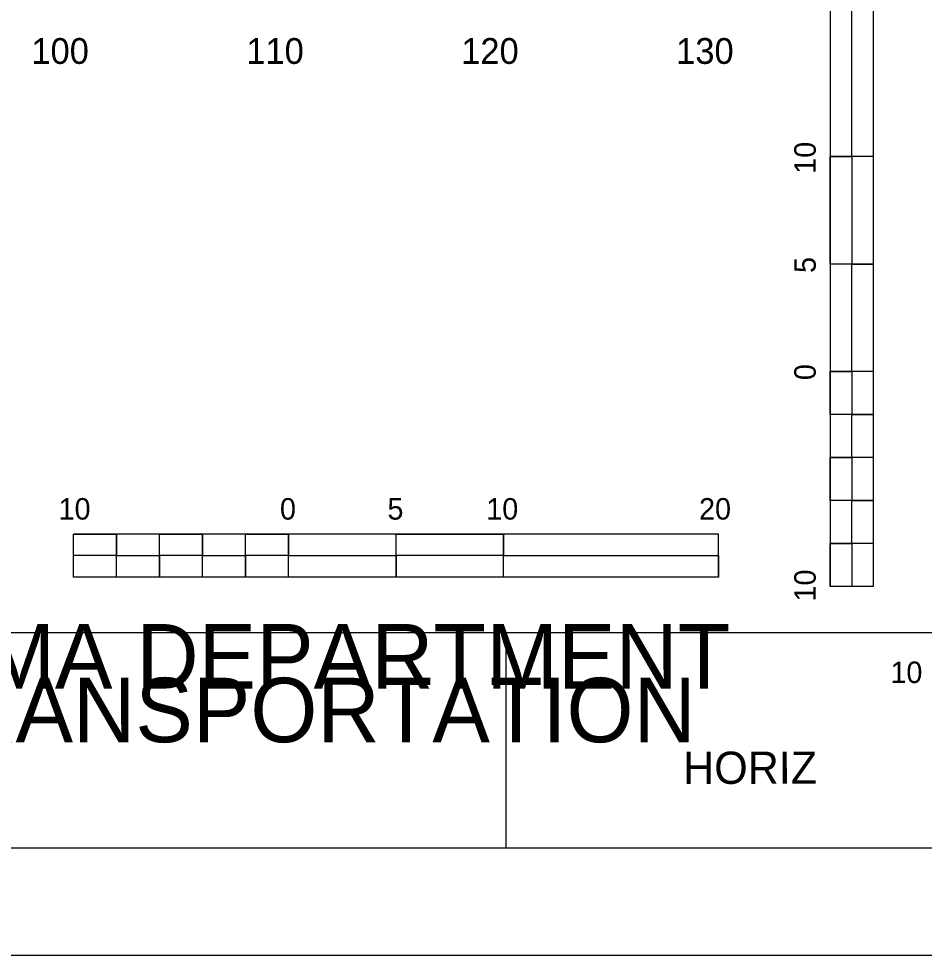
# Model space of a CAD drawing. Extents: x 1797809 to 2198143, y 249608 to 1237864.
# Drawn here: x 2195755.5 to 2195797.63, y 1237118.04 to 1237161.61 of the extents above; entities that cross this region are included whole.
import ezdxf

# ---------------------------------------------------------------- set-up
doc = ezdxf.new("R2010")
doc.units = 0
for name, color, linetype in [('10', 7, 'Continuous'), ('29', 7, 'Continuous'), ('GSCOLORFILL', 7, 'Continuous'), ('GSDIMS', 7, 'Continuous'), ('GSOUTLINE', 7, 'Continuous'), ('GSSHT', 7, 'Continuous'), ('Level 45', 7, 'Continuous')]:
    doc.layers.add(name, color=color, linetype=linetype)

msp = doc.modelspace()

# ---------------------------------------------------------------- linework, layer by layer
at = {"layer": '29'}
for p, q in [((2195793.259, 1237165.195), (2195793.259, 1237135.195)), ((2195795.259, 1237165.195), (2195795.259, 1237155.195)), ((2195795.259, 1237165.195), (2195795.259, 1237135.195)), ((2195794.259, 1237155.195), (2195793.259, 1237155.195)), ((2195795.259, 1237155.195), (2195793.259, 1237155.195)), ((2195794.259, 1237155.195), (2195794.259, 1237150.195)), ((2195795.259, 1237150.195), (2195793.259, 1237150.195)), ((2195795.259, 1237150.195), (2195794.259, 1237150.195)), ((2195795.259, 1237150.195), (2195795.259, 1237145.195)), ((2195794.259, 1237145.195), (2195793.259, 1237145.195)), ((2195795.259, 1237145.195), (2195793.259, 1237145.195)), ((2195794.259, 1237145.195), (2195794.259, 1237143.195)), ((2195795.259, 1237143.195), (2195794.259, 1237143.195)), ((2195795.259, 1237143.195), (2195795.259, 1237141.195)), ((2195794.259, 1237141.195), (2195793.259, 1237141.195)), ((2195794.259, 1237141.195), (2195794.259, 1237139.195)), ((2195795.259, 1237139.195), (2195794.259, 1237139.195)), ((2195795.259, 1237139.195), (2195795.259, 1237137.195)), ((2195788.055, 1237137.63), (2195758.055, 1237137.63)), ((2195758.055, 1237135.63), (2195758.055, 1237137.63)), ((2195760.055, 1237136.63), (2195760.055, 1237137.63)), ((2195764.055, 1237136.63), (2195764.055, 1237137.63)), ((2195768.055, 1237136.63), (2195768.055, 1237137.63)), ((2195768.055, 1237135.63), (2195768.055, 1237137.63)), ((2195773.055, 1237135.63), (2195773.055, 1237137.63)), ((2195778.055, 1237136.63), (2195778.055, 1237137.63)), ((2195778.055, 1237135.63), (2195778.055, 1237137.63)), ((2195788.055, 1237135.63), (2195788.055, 1237137.63)), ((2195794.259, 1237137.195), (2195793.259, 1237137.195)), ((2195794.259, 1237137.195), (2195794.259, 1237135.195)), ((2195760.055, 1237136.63), (2195758.055, 1237136.63)), ((2195762.055, 1237135.63), (2195762.055, 1237136.63)), ((2195764.055, 1237136.63), (2195762.055, 1237136.63)), ((2195766.055, 1237135.63), (2195766.055, 1237136.63)), ((2195768.055, 1237136.63), (2195766.055, 1237136.63)), ((2195773.055, 1237135.63), (2195773.055, 1237136.63)), ((2195778.055, 1237136.63), (2195773.055, 1237136.63)), ((2195788.055, 1237135.63), (2195758.055, 1237135.63)), ((2195762.055, 1237135.63), (2195760.055, 1237135.63)), ((2195766.055, 1237135.63), (2195764.055, 1237135.63)), ((2195773.055, 1237135.63), (2195768.055, 1237135.63)), ((2195788.055, 1237135.63), (2195778.055, 1237135.63)), ((2195795.259, 1237135.195), (2195793.259, 1237135.195))]:
    msp.add_line(p, q, dxfattribs=at)
for points in [[(2195794.259, 1237155.195), (2195794.259, 1237165.195), (2195795.259, 1237165.195), (2195795.259, 1237155.195)], [(2195793.259, 1237150.195), (2195793.259, 1237155.195), (2195794.259, 1237155.195), (2195794.259, 1237150.195)], [(2195794.259, 1237145.195), (2195794.259, 1237150.195), (2195795.259, 1237150.195), (2195795.259, 1237145.195)], [(2195793.259, 1237143.195), (2195793.259, 1237145.195), (2195794.259, 1237145.195), (2195794.259, 1237143.195)], [(2195794.259, 1237141.195), (2195794.259, 1237143.195), (2195795.259, 1237143.195), (2195795.259, 1237141.195)], [(2195793.259, 1237139.195), (2195793.259, 1237141.195), (2195794.259, 1237141.195), (2195794.259, 1237139.195)], [(2195794.259, 1237137.195), (2195794.259, 1237139.195), (2195795.259, 1237139.195), (2195795.259, 1237137.195)], [(2195758.055, 1237137.63), (2195760.055, 1237137.63), (2195760.055, 1237136.63), (2195758.055, 1237136.63)], [(2195762.055, 1237137.63), (2195764.055, 1237137.63), (2195764.055, 1237136.63), (2195762.055, 1237136.63)], [(2195766.055, 1237137.63), (2195768.055, 1237137.63), (2195768.055, 1237136.63), (2195766.055, 1237136.63)], [(2195773.055, 1237137.63), (2195778.055, 1237137.63), (2195778.055, 1237136.63), (2195773.055, 1237136.63)], [(2195793.259, 1237135.195), (2195793.259, 1237137.195), (2195794.259, 1237137.195), (2195794.259, 1237135.195)], [(2195760.055, 1237136.63), (2195762.055, 1237136.63), (2195762.055, 1237135.63), (2195760.055, 1237135.63)], [(2195764.055, 1237136.63), (2195766.055, 1237136.63), (2195766.055, 1237135.63), (2195764.055, 1237135.63)], [(2195768.055, 1237136.63), (2195773.055, 1237136.63), (2195773.055, 1237135.63), (2195768.055, 1237135.63)], [(2195778.055, 1237136.63), (2195788.055, 1237136.63), (2195788.055, 1237135.63), (2195778.055, 1237135.63)]]:
    msp.add_lwpolyline(points, close=True, dxfattribs=at)
at = {"layer": 'GSCOLORFILL'}
msp.add_line((2195778.179, 1237123.036), (2195778.179, 1237133.046), dxfattribs=at)
msp.add_lwpolyline([(2195562.21, 1237123.036), (2195884.71, 1237123.036), (2195884.71, 1237333.036), (2195562.21, 1237333.036)], close=True, dxfattribs=at)
at = {"layer": 'GSSHT'}
msp.add_lwpolyline([(2195549.71, 1237118.036), (2195889.71, 1237118.036), (2195889.71, 1237338.036), (2195549.71, 1237338.036)], close=True, dxfattribs=at)
at = {"layer": 'Level 45'}
msp.add_lwpolyline([(2195574.707, 1237133.046), (2195874.707, 1237133.046), (2195874.707, 1237323.046), (2195574.707, 1237323.046)], close=True, dxfattribs=at)

# ---------------------------------------------------------------- texts
at = {"layer": '10'}
for s, p in [('100', (2195756.087, 1237159.506)), ('110', (2195766.087, 1237159.506)), ('120', (2195776.087, 1237159.506)), ('130', (2195786.087, 1237159.506))]:
    msp.add_text(s, height=1.2, dxfattribs=at).set_placement(p)
at = {"layer": '29'}
for s, height, rotation, p in [('10', 0.9991, 90.0572, (2195792.585, 1237154.395)), ('5', 1, 90.0572, (2195792.585, 1237149.78)), ('0', 1, 90.0572, (2195792.585, 1237144.795)), ('10', 0.9991, 0.0572, (2195757.355, 1237138.305)), ('0', 1, 0.0572, (2195767.655, 1237138.304)), ('5', 0.999, 0.0572, (2195772.657, 1237138.304)), ('10', 0.9991, 0.0572, (2195777.255, 1237138.305)), ('20', 0.9991, 0.0572, (2195787.156, 1237138.305)), ('10', 0.9991, 90.0572, (2195792.585, 1237134.495))]:
    msp.add_text(s, height=height, rotation=rotation, dxfattribs=at).set_placement(p)
at = {"layer": 'GSDIMS'}
for s, height, p in [(' 10', 0.9991, (2195795.689, 1237130.7)), ('HORIZ', 1.4994, (2195786.412, 1237126.008))]:
    msp.add_text(s, height=height, rotation=0.0572, dxfattribs=at).set_placement(p)
at = {"layer": 'GSOUTLINE'}
for s, p in [('ALABAMA DEPARTMENT', (2195740.908, 1237130.446)), ('OF TRANSPORTATION', (2195743.319, 1237127.946))]:
    msp.add_text(s, height=3, rotation=360, dxfattribs=at).set_placement(p)

doc.saveas('drawing.dxf')
